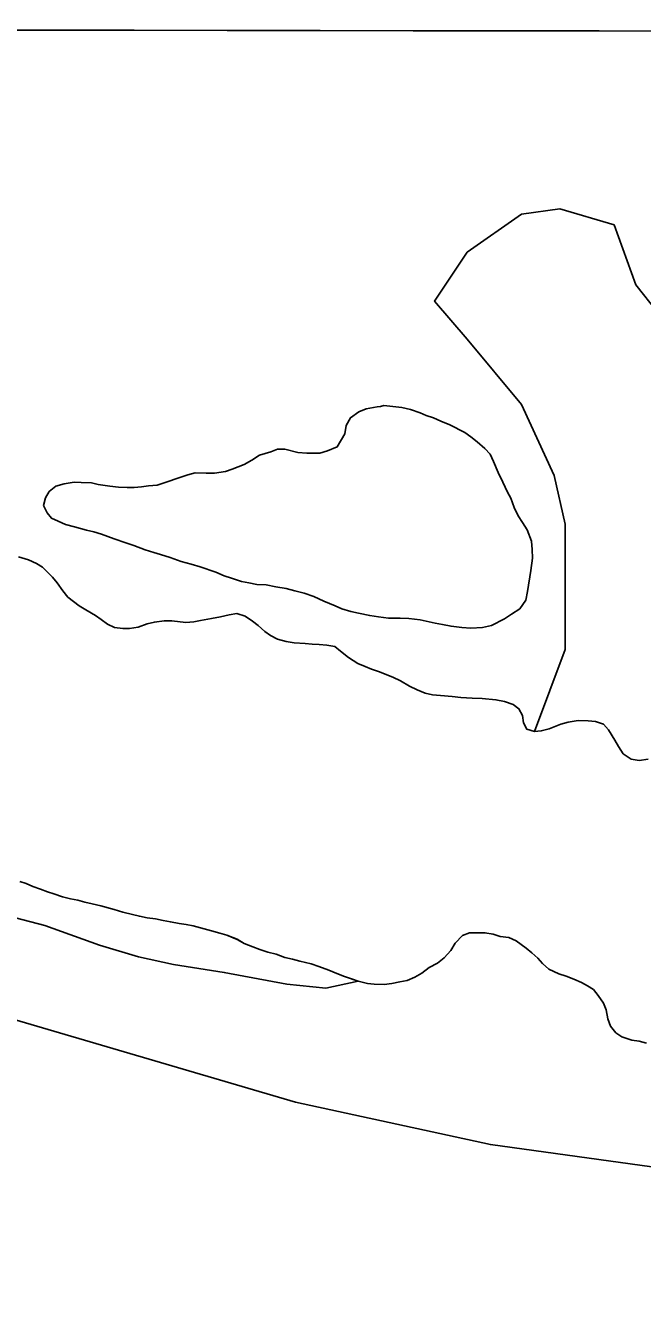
# Model space of a CAD drawing. Extents: x 3219052 to 3256913, y 800770 to 826146.
# Drawn here: x 3224532 to 3224803, y 811685 to 812246 of the extents above; entities that cross this region are included whole.
import ezdxf

# ---------------------------------------------------------------- set-up
doc = ezdxf.new("R2010")
doc.units = 0
for name, color, linetype in [('V-GRID-MAJR', 7, 'Continuous'), ('V-LEVE-TOET', 7, 'Continuous'), ('V-SITE-VEGE', 7, 'Continuous'), ('V-TOPO-SHOR', 7, 'Continuous')]:
    doc.layers.add(name, color=color, linetype=linetype)

msp = doc.modelspace()

# ---------------------------------------------------------------- linework, layer by layer
at = {"layer": 'V-GRID-MAJR'}
msp.add_spline([(3223229.222, 812245.659), (3228465.955, 812237.661), (3233702.6890000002, 812230.425), (3238939.4250000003, 812223.951), (3244176.161, 812218.238), (3249412.899, 812213.287), (3254649.637, 812209.098), (3254649.6380000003, 812209.098)], degree=3, dxfattribs=at)
at = {"layer": 'V-LEVE-TOET'}
msp.add_lwpolyline([(3226379.259, 811709.603), (3226300.63, 811729.4010000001), (3226233.044, 811739.991), (3226175.86, 811741.697), (3226106.6, 811737.675), (3225969.341, 811724.003), (3225784.708, 811713.758), (3225663.059, 811705.96), (3225506.36, 811692.054), (3225421.827, 811685.371), (3225377.007, 811685.2540000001), (3225288.855, 811695.134), (3225188.826, 811707.799), (3225096.9790000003, 811717.856), (3224985.214, 811728.328), (3224845.1720000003, 811738.281), (3224735.999, 811753.4), (3224650.294, 811772.104), (3224512.9620000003, 811812.411), (3224384.298, 811851.552)], dxfattribs=at)
at = {"layer": 'V-SITE-VEGE'}
for points in [[(3224809.551, 812119.596), (3224799.978, 812131.5650000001), (3224790.4080000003, 812157.898), (3224766.4790000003, 812165.078), (3224749.731, 812162.684), (3224725.802, 812145.927), (3224711.4450000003, 812124.382), (3224725.802, 812107.63), (3224749.731, 812078.9), (3224764.0870000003, 812047.781), (3224768.873, 812026.236), (3224768.873, 812004.693), (3224768.873, 811971.18), (3224755.381, 811935.137), (3224752.0160000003, 811936.11), (3224750.642, 811938.948), (3224750.106, 811942.131), (3224748.565, 811945.137), (3224746.028, 811946.954), (3224742.151, 811948.256), (3224738.457, 811949.055), (3224732.407, 811949.6630000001), (3224728.04, 811949.784), (3224723.004, 811950.067), (3224719.14, 811950.53), (3224714.1, 811950.982), (3224710.575, 811951.281), (3224707.378, 811951.916), (3224703.8370000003, 811953.389), (3224700.4620000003, 811955.031), (3224696.411, 811957.337), (3224693.04, 811958.982), (3224686.804, 811961.431), (3224683.771, 811962.574), (3224680.906, 811963.719), (3224677.705, 811965.0260000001), (3224673.648, 811967.669), (3224670.094, 811970.485), (3224667.557, 811972.4720000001), (3224664.022, 811973.107), (3224660.665, 811973.408), (3224657.645, 811973.541)], [(3224603.006, 812048.033), (3224589.522, 812043.452), (3224585.719, 812043.2000000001), (3224582.555, 812042.743), (3224579.382, 812042.4990000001), (3224576.2120000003, 812042.464), (3224572.4050000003, 812042.637), (3224568.593, 812043.02), (3224563.5100000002, 812043.81), (3224560.5470000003, 812044.414), (3224556.1010000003, 812044.578), (3224552.928, 812044.756), (3224548.4960000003, 812044.074), (3224544.914, 812042.981), (3224541.978, 812040.623), (3224540.3170000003, 812037.856), (3224539.506, 812034.465), (3224541.019, 812031.309), (3224542.946, 812029.005), (3224545.9220000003, 812027.555), (3224549.109, 812026.109), (3224553.137, 812025.095), (3224558.437, 812023.67), (3224561.6180000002, 812022.859), (3224565.011, 812021.837), (3224570.531, 812019.781), (3224575.622, 812018.142), (3224579.231, 812016.916), (3224584.113, 812015.062), (3224587.933, 812013.833), (3224590.9, 812013.018), (3224595.146, 812011.585), (3224600.024, 812009.944), (3224604.478, 812008.7220000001), (3224608.298, 812007.495), (3224615.298, 812005.242), (3224618.911, 812003.589), (3224622.093, 812002.5650000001), (3224626.548, 812001.132), (3224629.7260000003, 812000.532), (3224633.329, 811999.725), (3224637.349, 811999.555), (3224641.5840000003, 811998.752), (3224646.245, 811997.957), (3224650.063, 811996.9400000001), (3224654.089, 811995.926), (3224658.335, 811994.488), (3224662.795, 811992.424), (3224667.682, 811990.359), (3224670.653, 811989.12), (3224674.686, 811987.898), (3224678.075, 811987.087), (3224682.95, 811986.079), (3224686.7630000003, 811985.487), (3224691.2090000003, 811984.899), (3224696.282, 811984.953), (3224700.089, 811984.783), (3224705.17, 811984.203), (3224711.74, 811982.792), (3224714.919, 811982.1900000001), (3224718.732, 811981.385), (3224723.3910000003, 811980.799), (3224727.41, 811980.631), (3224732.483, 811980.895), (3224736.488, 811981.784), (3224742.17, 811984.5920000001), (3224745.3170000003, 811986.74), (3224748.887, 811989.104), (3224751.594, 811992.9400000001), (3224752.401, 811996.753), (3224753.786, 812005.859), (3224754.572, 812011.366), (3224754.318, 812015.169), (3224754.071, 812018.761), (3224752.115, 812023.813), (3224750.179, 812026.965), (3224748.2460000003, 812029.904), (3224746.5130000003, 812033.693), (3224744.992, 812037.693), (3224743.482, 812040.427), (3224741.5330000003, 812044.846), (3224739.372, 812049.0530000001), (3224737.418, 812053.894), (3224735.907, 812057.05), (3224733.554, 812059.561), (3224730.14, 812062.486), (3224727.367, 812064.784), (3224724.809, 812066.66), (3224718.22, 812069.971), (3224714.186, 812071.622), (3224710.999, 812073.068), (3224707.816, 812074.0920000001), (3224705.054, 812075.331), (3224700.81, 812076.7660000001), (3224696.997, 812077.571), (3224689.163, 812078.546), (3224687.687, 812078.108), (3224686.208, 812077.881), (3224681.3540000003, 812076.984), (3224678.198, 812075.681), (3224674.42, 812073.105)], [(3224603.006, 812048.033), (3224606.168, 812048.914), (3224611.0300000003, 812048.7540000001), (3224614.626, 812048.791), (3224619.482, 812049.4770000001), (3224622.431, 812050.564), (3224627.697, 812052.524), (3224631.059, 812054.462), (3224634.42, 812056.612), (3224639.4790000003, 812058.1460000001), (3224642.428, 812059.234), (3224645.598, 812059.268), (3224651.322, 812057.8470000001), (3224655.343, 812057.468), (3224661.0500000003, 812057.528), (3224664.423, 812058.621), (3224668.632, 812060.358), (3224671.954, 812066.1), (3224672.5500000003, 812069.701), (3224674.42, 812073.105), (3224678.198, 812075.681), (3224681.3540000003, 812076.984), (3224686.208, 812077.881), (3224687.687, 812078.108), (3224689.163, 812078.546), (3224696.997, 812077.571), (3224700.81, 812076.7660000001), (3224705.054, 812075.331), (3224707.816, 812074.0920000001), (3224710.999, 812073.068), (3224714.186, 812071.622), (3224718.22, 812069.971), (3224724.809, 812066.66), (3224727.367, 812064.784), (3224730.14, 812062.486), (3224733.554, 812059.561), (3224735.907, 812057.05), (3224737.418, 812053.894), (3224739.372, 812049.0530000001), (3224741.5330000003, 812044.846), (3224743.482, 812040.427), (3224744.992, 812037.693), (3224746.5130000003, 812033.693), (3224748.2460000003, 812029.904), (3224750.179, 812026.965), (3224752.115, 812023.813), (3224754.071, 812018.761), (3224754.318, 812015.169), (3224754.572, 812011.366), (3224753.786, 812005.859), (3224752.401, 811996.753), (3224751.594, 811992.9400000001), (3224748.887, 811989.104), (3224745.3170000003, 811986.74), (3224742.17, 811984.5920000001), (3224736.488, 811981.784), (3224732.483, 811980.895), (3224727.41, 811980.631), (3224723.3910000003, 811980.799), (3224718.732, 811981.385), (3224714.919, 811982.1900000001), (3224711.74, 811982.792), (3224705.17, 811984.203), (3224700.089, 811984.783), (3224696.282, 811984.953), (3224691.2090000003, 811984.899), (3224686.7630000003, 811985.487), (3224682.95, 811986.079), (3224678.075, 811987.087), (3224674.686, 811987.898), (3224670.653, 811989.12), (3224667.682, 811990.359), (3224662.795, 811992.424), (3224658.335, 811994.488), (3224654.089, 811995.926), (3224650.063, 811996.9400000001), (3224646.245, 811997.957), (3224641.5840000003, 811998.752), (3224637.349, 811999.555), (3224633.329, 811999.725), (3224629.7260000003, 812000.532), (3224626.548, 812001.132), (3224622.093, 812002.5650000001), (3224618.911, 812003.589), (3224615.298, 812005.242), (3224608.298, 812007.495), (3224604.478, 812008.7220000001), (3224600.024, 812009.944), (3224595.146, 812011.585), (3224590.9, 812013.018), (3224587.933, 812013.833), (3224584.113, 812015.062), (3224579.231, 812016.916), (3224575.622, 812018.142), (3224570.531, 812019.781), (3224565.011, 812021.837), (3224561.6180000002, 812022.859), (3224558.437, 812023.67), (3224553.137, 812025.095), (3224549.109, 812026.109), (3224545.9220000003, 812027.555)], [(3224674.42, 812073.105), (3224672.5500000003, 812069.701), (3224671.954, 812066.1), (3224668.632, 812060.358), (3224664.423, 812058.621), (3224661.0500000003, 812057.528), (3224655.343, 812057.468), (3224651.322, 812057.8470000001), (3224645.598, 812059.268), (3224642.428, 812059.234), (3224639.4790000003, 812058.1460000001), (3224634.42, 812056.612), (3224631.059, 812054.462), (3224627.697, 812052.524), (3224622.431, 812050.564), (3224619.482, 812049.4770000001), (3224614.626, 812048.791), (3224611.0300000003, 812048.7540000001), (3224606.168, 812048.914), (3224603.006, 812048.033)], [(3224545.9220000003, 812027.555), (3224542.946, 812029.005), (3224541.019, 812031.309), (3224539.506, 812034.465), (3224540.3170000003, 812037.856), (3224541.978, 812040.623), (3224544.914, 812042.981), (3224548.4960000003, 812044.074), (3224552.928, 812044.756), (3224556.1010000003, 812044.578), (3224560.5470000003, 812044.414), (3224563.5100000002, 812043.81), (3224568.593, 812043.02), (3224572.4050000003, 812042.637), (3224576.2120000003, 812042.464), (3224579.382, 812042.4990000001), (3224582.555, 812042.743), (3224585.719, 812043.2000000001), (3224589.522, 812043.452), (3224603.006, 812048.033)], [(3224657.645, 811973.541), (3224654.62, 811973.846), (3224649.749, 811974.131), (3224646.219, 811974.764), (3224642.35, 811975.73), (3224639.311, 811977.377), (3224636.7770000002, 811979.028), (3224633.896, 811981.682), (3224631.358, 811983.6680000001), (3224628.147, 811985.817), (3224624.4420000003, 811986.951), (3224621.092, 811986.415), (3224617.242, 811985.534), (3224613.389, 811984.821), (3224608.531, 811983.935), (3224605.517, 811983.398), (3224601.998, 811983.023), (3224595.946, 811983.8), (3224592.592, 811983.763), (3224588.234, 811983.214), (3224585.053, 811982.509), (3224581.041, 811980.957), (3224577.357, 811980.412), (3224574.336, 811980.381), (3224570.639, 811980.846), (3224567.602, 811982.3250000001), (3224564.897, 811984.309), (3224562.359, 811986.128), (3224558.1380000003, 811988.6), (3224555.097, 811990.415), (3224550.1920000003, 811994.224), (3224547.98, 811997.052), (3224545.428, 812000.55), (3224543.387, 812003.045), (3224541.181, 812005.203), (3224538.977, 812007.362), (3224536.4420000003, 812009.01), (3224532.901, 812010.655), (3224528.524, 812011.949)], [(3224528.999, 811869.185), (3224531.887, 811868.208), (3224534.773, 811866.91), (3224538.142, 811865.769), (3224541.187, 811864.631), (3224544.075, 811863.654), (3224547.7630000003, 811862.351), (3224551.296, 811861.532), (3224554.505, 811860.8740000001), (3224557.714, 811860.059), (3224560.924, 811859.238), (3224564.614, 811858.417), (3224570.551, 811856.787), (3224574.4020000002, 811855.6460000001), (3224578.573, 811854.659), (3224581.623, 811853.844), (3224584.994, 811853.186), (3224588.686, 811852.687), (3224592.057, 811852.029), (3224595.267, 811851.372), (3224599.1210000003, 811850.712), (3224602.17, 811850.219), (3224605.22, 811849.559), (3224608.589, 811848.74), (3224613.404, 811847.433), (3224617.092, 811846.452), (3224620.142, 811845.478), (3224624.629, 811843.686), (3224627.674, 811841.906), (3224631.524, 811840.444), (3224634.572, 811839.143), (3224638.1, 811838.002), (3224641.791, 811837.183), (3224645.639, 811835.721), (3224649.0100000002, 811834.902), (3224652.219, 811834.083), (3224657.196, 811832.936), (3224660.565, 811831.797), (3224664.892, 811830.171), (3224668.421, 811828.709), (3224671.788, 811827.406), (3224677.883, 811825.29), (3224663.571, 811822.2660000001), (3224646.413, 811823.984), (3224618.96, 811829.133), (3224596.651, 811832.567), (3224581.2090000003, 811835.9990000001), (3224564.051, 811841.148), (3224540.028, 811849.731), (3224507.426, 811858.314)]]:
    msp.add_lwpolyline(points, dxfattribs=at)
at = {"layer": 'V-TOPO-SHOR'}
for points in [[(3224603.006, 812048.033), (3224606.168, 812048.914), (3224611.032, 812048.7540000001), (3224614.626, 812048.791), (3224619.482, 812049.4770000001), (3224622.431, 812050.564), (3224627.697, 812052.524), (3224631.059, 812054.462), (3224634.42, 812056.612), (3224639.4790000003, 812058.1460000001), (3224642.428, 812059.234), (3224645.598, 812059.268), (3224651.322, 812057.8470000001), (3224655.343, 812057.468), (3224661.0500000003, 812057.528), (3224664.423, 812058.621), (3224668.632, 812060.358), (3224671.9560000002, 812066.1), (3224672.552, 812069.701), (3224674.42, 812073.105), (3224678.198, 812075.681), (3224681.3540000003, 812076.984), (3224686.208, 812077.881), (3224687.687, 812078.108), (3224689.161, 812078.546), (3224696.997, 812077.571), (3224700.81, 812076.7660000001), (3224705.054, 812075.331), (3224707.816, 812074.0920000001), (3224710.999, 812073.068), (3224714.186, 812071.622), (3224718.22, 812069.971), (3224724.809, 812066.66), (3224727.367, 812064.784), (3224730.14, 812062.486), (3224733.554, 812059.561), (3224735.907, 812057.05), (3224737.418, 812053.894), (3224739.372, 812049.0530000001), (3224741.5330000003, 812044.846), (3224743.482, 812040.427), (3224744.992, 812037.693), (3224746.5130000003, 812033.693), (3224748.2460000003, 812029.904), (3224750.179, 812026.965), (3224752.115, 812023.813), (3224754.071, 812018.761), (3224754.3200000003, 812015.169), (3224754.572, 812011.366), (3224753.786, 812005.859), (3224752.401, 811996.753), (3224751.594, 811992.938), (3224748.887, 811989.104), (3224745.3170000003, 811986.74), (3224742.17, 811984.5920000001), (3224736.488, 811981.784), (3224732.483, 811980.895), (3224727.41, 811980.631), (3224723.3910000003, 811980.799), (3224718.732, 811981.385), (3224714.919, 811982.1900000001), (3224711.74, 811982.792), (3224705.17, 811984.203), (3224700.089, 811984.783), (3224696.282, 811984.953), (3224691.2090000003, 811984.899), (3224686.7630000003, 811985.487), (3224682.95, 811986.081), (3224678.075, 811987.087), (3224674.686, 811987.898), (3224670.653, 811989.122), (3224667.682, 811990.359), (3224662.795, 811992.424), (3224658.335, 811994.49), (3224654.089, 811995.926), (3224650.063, 811996.9400000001), (3224646.245, 811997.957), (3224641.5840000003, 811998.7540000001), (3224637.349, 811999.555), (3224633.329, 811999.725), (3224629.7260000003, 812000.532), (3224626.548, 812001.132), (3224622.093, 812002.5650000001), (3224618.911, 812003.589), (3224615.298, 812005.242), (3224608.298, 812007.495), (3224604.478, 812008.7220000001), (3224600.024, 812009.944), (3224595.146, 812011.585), (3224590.9, 812013.018), (3224587.933, 812013.833), (3224584.113, 812015.062), (3224579.231, 812016.914), (3224575.622, 812018.142), (3224570.531, 812019.781), (3224565.011, 812021.837), (3224561.6180000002, 812022.859), (3224558.437, 812023.67), (3224553.137, 812025.095), (3224549.109, 812026.109), (3224545.9220000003, 812027.555)], [(3224545.9220000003, 812027.555), (3224542.946, 812029.005), (3224541.019, 812031.309), (3224539.506, 812034.465), (3224540.3170000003, 812037.856), (3224541.978, 812040.623), (3224544.914, 812042.981), (3224548.4960000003, 812044.074), (3224552.928, 812044.756), (3224556.103, 812044.578), (3224560.545, 812044.414), (3224563.5100000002, 812043.81), (3224568.593, 812043.02), (3224572.4050000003, 812042.637), (3224576.2120000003, 812042.464), (3224579.382, 812042.4990000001), (3224582.553, 812042.743), (3224585.719, 812043.2000000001), (3224589.522, 812043.452), (3224603.006, 812048.033)], [(3224805.352, 811922.912), (3224801.498, 811922.368), (3224797.967, 811923.003), (3224794.418, 811925.3150000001), (3224792.372, 811928.481), (3224790.664, 811931.3150000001), (3224787.93, 811935.819), (3224785.722, 811938.311), (3224782.188, 811939.448), (3224778.995, 811939.751), (3224774.63, 811939.872), (3224770.274, 811939.155), (3224766.928, 811938.281), (3224761.916, 811936.214), (3224758.4, 811935.338), (3224755.381, 811935.137), (3224752.0160000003, 811936.11), (3224750.642, 811938.948), (3224750.106, 811942.131), (3224748.563, 811945.135), (3224746.028, 811946.954), (3224742.153, 811948.256), (3224738.455, 811949.055), (3224732.407, 811949.6630000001), (3224728.04, 811949.784), (3224723.004, 811950.067), (3224719.14, 811950.53), (3224714.1, 811950.98), (3224710.573, 811951.279), (3224707.378, 811951.916), (3224703.8370000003, 811953.389), (3224700.464, 811955.031), (3224696.411, 811957.337), (3224693.038, 811958.982), (3224686.804, 811961.431), (3224683.771, 811962.574), (3224680.906, 811963.719), (3224677.705, 811965.028), (3224673.648, 811967.669), (3224670.094, 811970.485), (3224667.557, 811972.4720000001), (3224664.024, 811973.107), (3224660.665, 811973.406), (3224657.645, 811973.541), (3224654.62, 811973.846), (3224649.749, 811974.131), (3224646.219, 811974.764), (3224642.35, 811975.73), (3224639.311, 811977.377), (3224636.7770000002, 811979.028), (3224633.896, 811981.682), (3224631.358, 811983.6680000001), (3224628.147, 811985.817), (3224624.4420000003, 811986.951), (3224621.092, 811986.415), (3224617.242, 811985.534), (3224613.389, 811984.821), (3224608.531, 811983.933), (3224605.517, 811983.3960000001), (3224601.9960000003, 811983.023), (3224595.946, 811983.8), (3224592.592, 811983.763), (3224588.234, 811983.214), (3224585.053, 811982.509), (3224581.041, 811980.957), (3224577.357, 811980.414), (3224574.336, 811980.381), (3224570.639, 811980.846), (3224567.602, 811982.3250000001), (3224564.897, 811984.309), (3224562.359, 811986.128), (3224558.1380000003, 811988.6), (3224555.097, 811990.415), (3224550.1920000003, 811994.224), (3224547.98, 811997.052), (3224545.426, 812000.55), (3224543.387, 812003.045), (3224541.181, 812005.203), (3224538.977, 812007.362), (3224536.4420000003, 812009.012), (3224532.901, 812010.655), (3224528.524, 812011.949)], [(3224692.659, 811824.26), (3224689.282, 811823.7930000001), (3224684.946, 811823.974), (3224681.895, 811824.309), (3224677.883, 811825.29), (3224674.995, 811826.267), (3224671.788, 811827.406), (3224668.421, 811828.709), (3224664.892, 811830.171), (3224660.563, 811831.797), (3224657.194, 811832.936), (3224652.219, 811834.083), (3224649.0100000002, 811834.902), (3224645.639, 811835.721), (3224641.791, 811837.183), (3224638.1, 811838.002), (3224634.572, 811839.143), (3224631.524, 811840.444), (3224627.674, 811841.906), (3224624.631, 811843.688), (3224620.142, 811845.476), (3224617.092, 811846.452), (3224613.404, 811847.433), (3224608.589, 811848.74), (3224605.22, 811849.559), (3224602.17, 811850.2170000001), (3224599.1210000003, 811850.712), (3224595.267, 811851.372), (3224592.057, 811852.029), (3224588.686, 811852.687), (3224584.994, 811853.186), (3224581.623, 811853.844), (3224578.573, 811854.661), (3224574.4020000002, 811855.644), (3224570.551, 811856.787), (3224564.614, 811858.419), (3224560.924, 811859.238), (3224557.714, 811860.057), (3224554.505, 811860.8740000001), (3224551.296, 811861.532), (3224547.7630000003, 811862.351), (3224544.075, 811863.654), (3224541.187, 811864.631), (3224538.142, 811865.769), (3224534.773, 811866.91), (3224531.887, 811868.208), (3224528.999, 811869.185)], [(3224804.6750000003, 811798.046), (3224801.463, 811798.863), (3224798.254, 811799.361), (3224793.7630000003, 811800.8250000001), (3224791.201, 811802.605), (3224788.803, 811805.507), (3224787.693, 811808.726), (3224786.9080000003, 811812.7440000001), (3224785.796, 811815.642), (3224783.404, 811819.028), (3224781.325, 811821.606), (3224778.7630000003, 811823.224), (3224776.037, 811824.682), (3224772.67, 811826.144), (3224769.304, 811827.4450000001), (3224766.096, 811828.584), (3224761.767, 811830.531), (3224758.887, 811833.116), (3224756.809, 811835.375), (3224754.251, 811837.796), (3224751.6890000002, 811839.735), (3224747.365, 811842.9670000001), (3224744.1580000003, 811844.427), (3224740.306, 811844.927), (3224737.258, 811845.906), (3224733.566, 811846.5650000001), (3224730.353, 811846.579), (3224726.818, 811846.596), (3224723.7600000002, 811845.324), (3224720.532, 811841.965), (3224718.589, 811838.76), (3224715.683, 811835.561), (3224712.781, 811833.165), (3224709.078, 811831.2540000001), (3224705.852, 811828.858), (3224702.793, 811827.105), (3224699.411, 811825.514), (3224696.196, 811825.047), (3224692.659, 811824.26)]]:
    msp.add_lwpolyline(points, dxfattribs=at)

doc.saveas('drawing.dxf')
